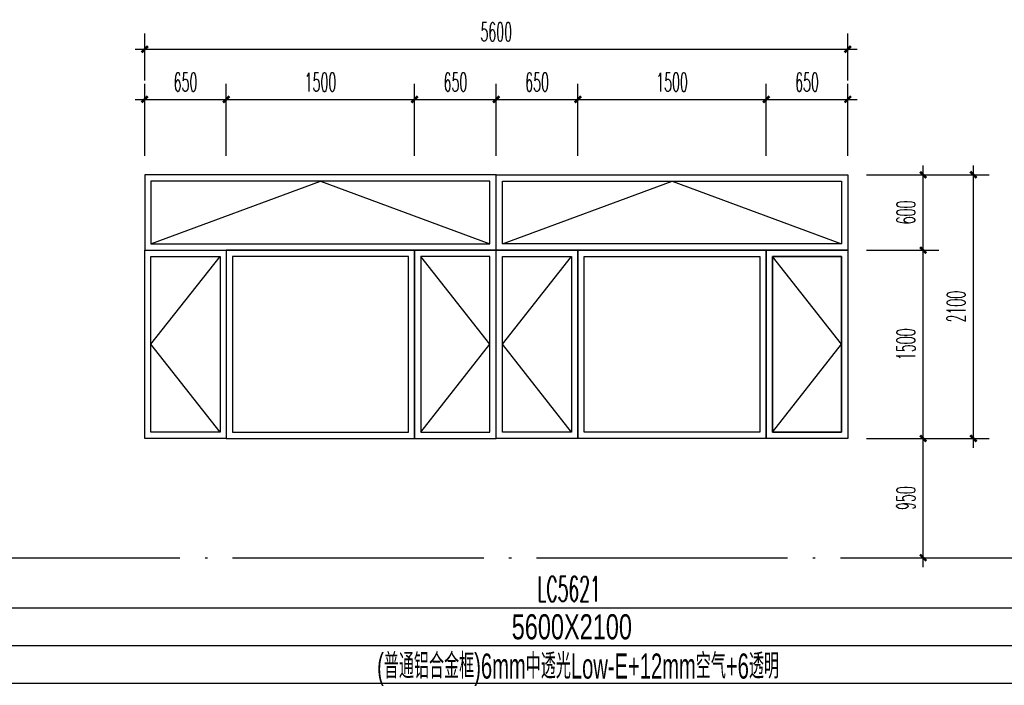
# Model space of a CAD drawing. Extents: x 1779708 to 7299578, y -1121471 to 88434.
# Tile 877 of 1056: x 6631467 to 6639309, y -965591 to -960290. Entities that reach past the tile are written whole.
import ezdxf
from ezdxf.enums import TextEntityAlignment as Align

# ---------------------------------------------------------------- set-up
doc = ezdxf.new("R2010")
doc.units = 0
doc.header["$LTSCALE"] = 1000
doc.header["$MEASUREMENT"] = 0
doc.linetypes.add('DOTE', pattern=[2.42, 2, -0.2, 0.02, -0.2])
doc.layers.get('0').update_dxf_attribs({"linetype": 'CONTINUOUS'})
doc.layers.get('Defpoints').update_dxf_attribs({"linetype": 'CONTINUOUS'})
for name, color, linetype in [('DOTE', 1, 'DOTE'), ('NONE', 7, 'CONTINUOUS'), ('PUB_DIM', 3, 'CONTINUOUS'), ('PUB_TAB', 7, 'CONTINUOUS'), ('PUB_TEXT', 7, 'CONTINUOUS'), ('WINDOW', 2, 'CONTINUOUS'), ('立面细线', 114, 'CONTINUOUS')]:
    doc.layers.add(name, color=color, linetype=linetype)
doc.styles.add('_TCH_DIM_T3', font='SIMPLEX.shx', dxfattribs={"width": 0.494118, "bigfont": 'GBCBIG.shx'})
doc.styles.add('dim_font', font='SIMPLEX.shx', dxfattribs={"width": 0.8})
doc.styles.add('华正字体', font='huazheng.shx', dxfattribs={"width": 0.7, "bigfont": 'hztxt.shx'})
doc.dimstyles.new('_TCH_ARCH&&50', dxfattribs={"dimtxt": 148.75, "dimasz": 50, "dimexe": 125, "dimexo": 150, "dimgap": 63.125, "dimtad": 1, "dimdec": 0, "dimzin": 0, "dimdsep": 46, "dimtxsty": '_TCH_DIM_T3', "dimblk": 'ARCHTICK', "dimcen": 0.09, "dimdle": 75, "dimclrt": 7, "dimazin": 2, "dimtfac": 1, "dimtdec": 0, "dimtix": 1, "dimtmove": 2, "dimatfit": 3, "dimfxl": 250, "dimtolj": 1, "dimtzin": 0, "dimarcsym": 0})

# ---------------------------------------------------------------- blocks, each defined once
blk = doc.blocks.new('_ArchTick')
at = {"color": 0, "linetype": 'ByBlock', "const_width": 0.4}
blk.add_lwpolyline([(-0.5, -0.5), (0.5, 0.5)], dxfattribs=at)
blk = doc.blocks.new('*D3206')
at = {"layer": 'Defpoints', "color": 0, "transparency": 16777216}
for p in [(6638062.6, -961525.2), (6638662.9, -961525.2), (6638062.6, -962125.2)]:
    blk.add_point(p, dxfattribs=at)
at = {"layer": 'PUB_DIM', "color": 0, "lineweight": -2, "transparency": 16777216}
for p, q in [((6638662.9, -962200.2), (6638662.9, -961450.2)), ((6638212.6, -961525.2), (6638787.9, -961525.2)), ((6638212.6, -962125.2), (6638787.9, -962125.2))]:
    blk.add_line(p, q, dxfattribs=at)
at = {"layer": 'PUB_DIM', "color": 0, "lineweight": -2, "transparency": 16777216, "xscale": 50, "yscale": 50, "zscale": 50}
for p, rotation in [((6638662.9, -961525.2), 90), ((6638662.9, -962125.2), 270)]:
    blk.add_blockref('_ArchTick', p, dxfattribs=dict(at, rotation=rotation))
at = {"layer": 'PUB_DIM', "color": 7, "transparency": 16777216, "insert": (6638525.4, -961825.2), "char_height": 148.75, "attachment_point": 5, "rotation": 90, "style": '_TCH_DIM_T3'}
blk.add_mtext('\\A1;600', dxfattribs=at)
blk = doc.blocks.new('*D3207')
at = {"layer": 'Defpoints', "color": 0, "transparency": 16777216}
for p in [(6638062.6, -962125.2), (6638662.9, -962125.2), (6638062.6, -963625.2)]:
    blk.add_point(p, dxfattribs=at)
at = {"layer": 'PUB_DIM', "color": 0, "lineweight": -2, "transparency": 16777216}
for p, q in [((6638662.9, -963700.2), (6638662.9, -962050.2)), ((6638212.6, -962125.2), (6638787.9, -962125.2)), ((6638212.6, -963625.2), (6638787.9, -963625.2))]:
    blk.add_line(p, q, dxfattribs=at)
at = {"layer": 'PUB_DIM', "color": 0, "lineweight": -2, "transparency": 16777216, "xscale": 50, "yscale": 50, "zscale": 50}
for p, rotation in [((6638662.9, -962125.2), 90), ((6638662.9, -963625.2), 270)]:
    blk.add_blockref('_ArchTick', p, dxfattribs=dict(at, rotation=rotation))
at = {"layer": 'PUB_DIM', "color": 7, "transparency": 16777216, "insert": (6638525.4, -962875.2), "char_height": 148.75, "attachment_point": 5, "rotation": 90, "style": '_TCH_DIM_T3'}
blk.add_mtext('\\A1;1500', dxfattribs=at)
blk = doc.blocks.new('*D3208')
at = {"layer": 'Defpoints', "color": 0, "transparency": 16777216}
for p in [(6638062.6, -963625.2), (6638662.9, -963625.2), (6638062.6, -964575.2)]:
    blk.add_point(p, dxfattribs=at)
at = {"layer": 'PUB_DIM', "color": 0, "lineweight": -2, "transparency": 16777216}
for p, q in [((6638662.9, -964650.2), (6638662.9, -963550.2)), ((6638212.6, -963625.2), (6638787.9, -963625.2)), ((6638212.6, -964575.2), (6638787.9, -964575.2))]:
    blk.add_line(p, q, dxfattribs=at)
at = {"layer": 'PUB_DIM', "color": 0, "lineweight": -2, "transparency": 16777216, "xscale": 50, "yscale": 50, "zscale": 50}
for p, rotation in [((6638662.9, -963625.2), 90), ((6638662.9, -964575.2), 270)]:
    blk.add_blockref('_ArchTick', p, dxfattribs=dict(at, rotation=rotation))
at = {"layer": 'PUB_DIM', "color": 7, "transparency": 16777216, "insert": (6638525.4, -964100.2), "char_height": 148.75, "attachment_point": 5, "rotation": 90, "style": '_TCH_DIM_T3'}
blk.add_mtext('\\A1;950', dxfattribs=at)
blk = doc.blocks.new('*D3209')
at = {"layer": 'Defpoints', "color": 0, "transparency": 16777216}
for p in [(6633112.6, -960924.8), (6632462.6, -961525.2), (6633112.6, -961525.2)]:
    blk.add_point(p, dxfattribs=at)
at = {"layer": 'PUB_DIM', "color": 0, "lineweight": -2, "transparency": 16777216}
for p, q in [((6632462.6, -961375.2), (6632462.6, -960799.8)), ((6633112.6, -961375.2), (6633112.6, -960799.8)), ((6632387.6, -960924.8), (6633187.6, -960924.8))]:
    blk.add_line(p, q, dxfattribs=at)
at = {"layer": 'PUB_DIM', "color": 0, "lineweight": -2, "transparency": 16777216, "xscale": 50, "yscale": 50, "zscale": 50, "rotation": 180}
blk.add_blockref('_ArchTick', (6632462.6, -960924.8), dxfattribs=at)
at = {"layer": 'PUB_DIM', "color": 0, "lineweight": -2, "transparency": 16777216, "xscale": 50, "yscale": 50, "zscale": 50}
blk.add_blockref('_ArchTick', (6633112.6, -960924.8), dxfattribs=at)
at = {"layer": 'PUB_DIM', "color": 7, "transparency": 16777216, "insert": (6632787.6, -960787.3), "char_height": 148.75, "attachment_point": 5, "style": '_TCH_DIM_T3'}
blk.add_mtext('\\A1;650', dxfattribs=at)
blk = doc.blocks.new('*D3210')
at = {"layer": 'Defpoints', "color": 0, "transparency": 16777216}
for p in [(6634612.6, -960924.8), (6633112.6, -961525.2), (6634612.6, -961525.2)]:
    blk.add_point(p, dxfattribs=at)
at = {"layer": 'PUB_DIM', "color": 0, "lineweight": -2, "transparency": 16777216}
for p, q in [((6633112.6, -961375.2), (6633112.6, -960799.8)), ((6634612.6, -961375.2), (6634612.6, -960799.8)), ((6633037.6, -960924.8), (6634687.6, -960924.8))]:
    blk.add_line(p, q, dxfattribs=at)
at = {"layer": 'PUB_DIM', "color": 0, "lineweight": -2, "transparency": 16777216, "xscale": 50, "yscale": 50, "zscale": 50, "rotation": 180}
blk.add_blockref('_ArchTick', (6633112.6, -960924.8), dxfattribs=at)
at = {"layer": 'PUB_DIM', "color": 0, "lineweight": -2, "transparency": 16777216, "xscale": 50, "yscale": 50, "zscale": 50}
blk.add_blockref('_ArchTick', (6634612.6, -960924.8), dxfattribs=at)
at = {"layer": 'PUB_DIM', "color": 7, "transparency": 16777216, "insert": (6633862.6, -960787.3), "char_height": 148.75, "attachment_point": 5, "style": '_TCH_DIM_T3'}
blk.add_mtext('\\A1;1500', dxfattribs=at)
blk = doc.blocks.new('*D3211')
at = {"layer": 'Defpoints', "color": 0, "transparency": 16777216}
for p in [(6635262.6, -960924.8), (6634612.6, -961525.2), (6635262.6, -961525.2)]:
    blk.add_point(p, dxfattribs=at)
at = {"layer": 'PUB_DIM', "color": 0, "lineweight": -2, "transparency": 16777216}
for p, q in [((6634612.6, -961375.2), (6634612.6, -960799.8)), ((6635262.6, -961375.2), (6635262.6, -960799.8)), ((6634537.6, -960924.8), (6635337.6, -960924.8))]:
    blk.add_line(p, q, dxfattribs=at)
at = {"layer": 'PUB_DIM', "color": 0, "lineweight": -2, "transparency": 16777216, "xscale": 50, "yscale": 50, "zscale": 50, "rotation": 180}
blk.add_blockref('_ArchTick', (6634612.6, -960924.8), dxfattribs=at)
at = {"layer": 'PUB_DIM', "color": 0, "lineweight": -2, "transparency": 16777216, "xscale": 50, "yscale": 50, "zscale": 50}
blk.add_blockref('_ArchTick', (6635262.6, -960924.8), dxfattribs=at)
at = {"layer": 'PUB_DIM', "color": 7, "transparency": 16777216, "insert": (6634937.6, -960787.3), "char_height": 148.75, "attachment_point": 5, "style": '_TCH_DIM_T3'}
blk.add_mtext('\\A1;650', dxfattribs=at)
blk = doc.blocks.new('*D3212')
at = {"layer": 'Defpoints', "color": 0, "transparency": 16777216}
for p in [(6635912.6, -960924.8), (6635262.6, -961525.2), (6635912.6, -961525.2)]:
    blk.add_point(p, dxfattribs=at)
at = {"layer": 'PUB_DIM', "color": 0, "lineweight": -2, "transparency": 16777216}
for p, q in [((6635262.6, -961375.2), (6635262.6, -960799.8)), ((6635912.6, -961375.2), (6635912.6, -960799.8)), ((6635187.6, -960924.8), (6635987.6, -960924.8))]:
    blk.add_line(p, q, dxfattribs=at)
at = {"layer": 'PUB_DIM', "color": 0, "lineweight": -2, "transparency": 16777216, "xscale": 50, "yscale": 50, "zscale": 50, "rotation": 180}
blk.add_blockref('_ArchTick', (6635262.6, -960924.8), dxfattribs=at)
at = {"layer": 'PUB_DIM', "color": 0, "lineweight": -2, "transparency": 16777216, "xscale": 50, "yscale": 50, "zscale": 50}
blk.add_blockref('_ArchTick', (6635912.6, -960924.8), dxfattribs=at)
at = {"layer": 'PUB_DIM', "color": 7, "transparency": 16777216, "insert": (6635587.6, -960787.3), "char_height": 148.75, "attachment_point": 5, "style": '_TCH_DIM_T3'}
blk.add_mtext('\\A1;650', dxfattribs=at)
blk = doc.blocks.new('*D3213')
at = {"layer": 'Defpoints', "color": 0, "transparency": 16777216}
for p in [(6637412.6, -960924.8), (6635912.6, -961525.2), (6637412.6, -961525.2)]:
    blk.add_point(p, dxfattribs=at)
at = {"layer": 'PUB_DIM', "color": 0, "lineweight": -2, "transparency": 16777216}
for p, q in [((6635912.6, -961375.2), (6635912.6, -960799.8)), ((6637412.6, -961375.2), (6637412.6, -960799.8)), ((6635837.6, -960924.8), (6637487.6, -960924.8))]:
    blk.add_line(p, q, dxfattribs=at)
at = {"layer": 'PUB_DIM', "color": 0, "lineweight": -2, "transparency": 16777216, "xscale": 50, "yscale": 50, "zscale": 50, "rotation": 180}
blk.add_blockref('_ArchTick', (6635912.6, -960924.8), dxfattribs=at)
at = {"layer": 'PUB_DIM', "color": 0, "lineweight": -2, "transparency": 16777216, "xscale": 50, "yscale": 50, "zscale": 50}
blk.add_blockref('_ArchTick', (6637412.6, -960924.8), dxfattribs=at)
at = {"layer": 'PUB_DIM', "color": 7, "transparency": 16777216, "insert": (6636662.6, -960787.3), "char_height": 148.75, "attachment_point": 5, "style": '_TCH_DIM_T3'}
blk.add_mtext('\\A1;1500', dxfattribs=at)
blk = doc.blocks.new('*D3214')
at = {"layer": 'Defpoints', "color": 0, "transparency": 16777216}
for p in [(6638062.6, -960924.8), (6637412.6, -961525.2), (6638062.6, -961525.2)]:
    blk.add_point(p, dxfattribs=at)
at = {"layer": 'PUB_DIM', "color": 0, "lineweight": -2, "transparency": 16777216}
for p, q in [((6637412.6, -961375.2), (6637412.6, -960799.8)), ((6638062.6, -961375.2), (6638062.6, -960799.8)), ((6637337.6, -960924.8), (6638137.6, -960924.8))]:
    blk.add_line(p, q, dxfattribs=at)
at = {"layer": 'PUB_DIM', "color": 0, "lineweight": -2, "transparency": 16777216, "xscale": 50, "yscale": 50, "zscale": 50, "rotation": 180}
blk.add_blockref('_ArchTick', (6637412.6, -960924.8), dxfattribs=at)
at = {"layer": 'PUB_DIM', "color": 0, "lineweight": -2, "transparency": 16777216, "xscale": 50, "yscale": 50, "zscale": 50}
blk.add_blockref('_ArchTick', (6638062.6, -960924.8), dxfattribs=at)
at = {"layer": 'PUB_DIM', "color": 7, "transparency": 16777216, "insert": (6637737.6, -960787.3), "char_height": 148.75, "attachment_point": 5, "style": '_TCH_DIM_T3'}
blk.add_mtext('\\A1;650', dxfattribs=at)
blk = doc.blocks.new('*D3215')
at = {"layer": 'Defpoints', "color": 0, "transparency": 16777216}
for p in [(6638062.6, -960525.3), (6632462.6, -960924.8), (6638062.6, -960924.8)]:
    blk.add_point(p, dxfattribs=at)
at = {"layer": 'PUB_DIM', "color": 0, "lineweight": -2, "transparency": 16777216}
for p, q in [((6632462.6, -960774.8), (6632462.6, -960400.3)), ((6638062.6, -960774.8), (6638062.6, -960400.3)), ((6632387.6, -960525.3), (6638137.6, -960525.3))]:
    blk.add_line(p, q, dxfattribs=at)
at = {"layer": 'PUB_DIM', "color": 0, "lineweight": -2, "transparency": 16777216, "xscale": 50, "yscale": 50, "zscale": 50, "rotation": 180}
blk.add_blockref('_ArchTick', (6632462.6, -960525.3), dxfattribs=at)
at = {"layer": 'PUB_DIM', "color": 0, "lineweight": -2, "transparency": 16777216, "xscale": 50, "yscale": 50, "zscale": 50}
blk.add_blockref('_ArchTick', (6638062.6, -960525.3), dxfattribs=at)
at = {"layer": 'PUB_DIM', "color": 7, "transparency": 16777216, "insert": (6635262.6, -960387.8), "char_height": 148.75, "attachment_point": 5, "style": '_TCH_DIM_T3'}
blk.add_mtext('\\A1;5600', dxfattribs=at)
blk = doc.blocks.new('*D3216')
at = {"layer": 'Defpoints', "color": 0, "transparency": 16777216}
for p in [(6638212.6, -961525.2), (6639063.1, -961525.2), (6638212.6, -963625.2)]:
    blk.add_point(p, dxfattribs=at)
at = {"layer": 'PUB_DIM', "color": 0, "lineweight": -2, "transparency": 16777216}
for p, q in [((6639063.1, -963700.2), (6639063.1, -961450.2)), ((6638362.6, -961525.2), (6639188.1, -961525.2)), ((6638362.6, -963625.2), (6639188.1, -963625.2))]:
    blk.add_line(p, q, dxfattribs=at)
at = {"layer": 'PUB_DIM', "color": 0, "lineweight": -2, "transparency": 16777216, "xscale": 50, "yscale": 50, "zscale": 50}
for p, rotation in [((6639063.1, -961525.2), 90), ((6639063.1, -963625.2), 270)]:
    blk.add_blockref('_ArchTick', p, dxfattribs=dict(at, rotation=rotation))
at = {"layer": 'PUB_DIM', "color": 7, "transparency": 16777216, "insert": (6638925.6, -962575.2), "char_height": 148.75, "attachment_point": 5, "rotation": 90, "style": '_TCH_DIM_T3'}
blk.add_mtext('\\A1;2100', dxfattribs=at)

msp = doc.modelspace()

# ---------------------------------------------------------------- linework, layer by layer
at = {"layer": 'DOTE'}
msp.add_line((6604123.1, -964575.2), (6640023.1, -964575.2), dxfattribs=at)
at = {"layer": 'PUB_TAB'}
for p, q in [((6603223.1, -964975.2), (6640023.1, -964975.2)), ((6603223.1, -965275.2), (6640023.1, -965275.2)), ((6603223.1, -965575.2), (6640023.1, -965575.2))]:
    msp.add_line(p, q, dxfattribs=at)
at = {"layer": 'WINDOW'}
for points in [[(6632462.6, -962125.2), (6635262.6, -962125.2), (6635262.6, -961525.2), (6632462.6, -961525.2)], [(6635262.6, -961525.2), (6638062.6, -961525.2), (6638062.6, -962125.2), (6635262.6, -962125.2)], [(6633112.6, -963625.2), (6632462.6, -963625.2), (6632462.6, -962125.2), (6633112.6, -962125.2)], [(6633112.6, -963625.2), (6634612.6, -963625.2), (6634612.6, -962125.2), (6633112.6, -962125.2)], [(6634612.6, -963625.2), (6635262.6, -963625.2), (6635262.6, -962125.2), (6634612.6, -962125.2)], [(6635912.6, -963625.2), (6635262.6, -963625.2), (6635262.6, -962125.2), (6635912.6, -962125.2)], [(6637412.6, -963625.2), (6635912.6, -963625.2), (6635912.6, -962125.2), (6637412.6, -962125.2)], [(6637412.6, -962125.2), (6638062.6, -962125.2), (6638062.6, -963625.2), (6637412.6, -963625.2)]]:
    msp.add_lwpolyline(points, close=True, dxfattribs=at)
at = {"layer": '立面细线'}
for points in [[(6632512.6, -962075.2), (6635212.6, -962075.2), (6635212.6, -961575.2), (6632512.6, -961575.2)], [(6635312.6, -961575.2), (6638012.6, -961575.2), (6638012.6, -962075.2), (6635312.6, -962075.2)], [(6633062.6, -963575.2), (6632512.6, -963575.2), (6632512.6, -962175.2), (6633062.6, -962175.2)], [(6633162.6, -963575.2), (6634562.6, -963575.2), (6634562.6, -962175.2), (6633162.6, -962175.2)], [(6637362.6, -963575.2), (6635962.6, -963575.2), (6635962.6, -962175.2), (6637362.6, -962175.2)], [(6637462.6, -962175.2), (6638012.6, -962175.2), (6638012.6, -963575.2), (6637462.6, -963575.2)]]:
    msp.add_lwpolyline(points, close=True, dxfattribs=at)
for points in [[(6632512.6, -962075.2), (6633862.6, -961575.2), (6635212.6, -962075.2)], [(6635312.6, -962075.2), (6636662.6, -961575.2), (6638012.6, -962075.2)], [(6633062.6, -963575.2), (6632512.6, -963575.2), (6632512.6, -962175.2), (6633062.6, -962175.2), (6633062.6, -963575.2), (6632512.6, -962875.2), (6633062.6, -962175.2)], [(6634662.6, -963575.2), (6635212.6, -963575.2), (6635212.6, -962175.2), (6634662.6, -962175.2), (6634662.6, -963575.2), (6635212.6, -962875.2), (6634662.6, -962175.2)], [(6635862.6, -963575.2), (6635312.6, -963575.2), (6635312.6, -962175.2), (6635862.6, -962175.2), (6635862.6, -963575.2), (6635312.6, -962875.2), (6635862.6, -962175.2)], [(6637462.6, -963575.2), (6638012.6, -963575.2), (6638012.6, -962175.2), (6637462.6, -962175.2), (6637462.6, -963575.2), (6638012.6, -962875.2), (6637462.6, -962175.2)]]:
    msp.add_lwpolyline(points, dxfattribs=at)

# ---------------------------------------------------------------- texts
at = {"layer": 'NONE', "style": 'dim_font', "width": 0.5}
msp.add_text('LC5621', height=200, dxfattribs=at).set_placement((6635589, -964924))
at = {"layer": 'PUB_TAB', "style": '华正字体', "width": 0.7}
msp.add_text('5600X2100', height=200, dxfattribs=at).set_placement((6635864.5, -965225.2), align=Align.CENTER)
at = {"layer": 'PUB_TEXT', "style": '华正字体', "width": 0.6}
msp.add_text('(普通铝合金框)6mm中透光Low-E+12mm空气+6透明', height=200, dxfattribs=at).set_placement((6635914.1, -965537.8), align=Align.CENTER)

# ---------------------------------------------------------------- dimensions: what is measured, and where the dimension line sits
at = {"layer": 'PUB_DIM'}
for p1, p2, distance, picture, middle in [((6632462.6, -960924.8), (6638062.6, -960924.8), 399.5, '*D3215', (6635262.6, -960387.8)), ((6632462.6, -961525.2), (6633112.6, -961525.2), 600.4, '*D3209', (6632787.6, -960787.3)), ((6633112.6, -961525.2), (6634612.6, -961525.2), 600.4, '*D3210', (6633862.6, -960787.3)), ((6634612.6, -961525.2), (6635262.6, -961525.2), 600.4, '*D3211', (6634937.6, -960787.3)), ((6635262.6, -961525.2), (6635912.6, -961525.2), 600.4, '*D3212', (6635587.6, -960787.3)), ((6635912.6, -961525.2), (6637412.6, -961525.2), 600.4, '*D3213', (6636662.6, -960787.3)), ((6637412.6, -961525.2), (6638062.6, -961525.2), 600.4, '*D3214', (6637737.6, -960787.3)), ((6638062.6, -962125.2), (6638062.6, -961525.2), -600.3, '*D3206', (6638525.4, -961825.2)), ((6638212.6, -963625.2), (6638212.6, -961525.2), -850.5, '*D3216', (6638925.6, -962575.2)), ((6638062.6, -963625.2), (6638062.6, -962125.2), -600.3, '*D3207', (6638525.4, -962875.2)), ((6638062.6, -964575.2), (6638062.6, -963625.2), -600.3, '*D3208', (6638525.4, -964100.2))]:
    dim = msp.add_aligned_dim(p1=p1, p2=p2, distance=distance, dimstyle='_TCH_ARCH&&50', dxfattribs=at)
    dim.commit()
    dim.dimension.update_dxf_attribs({"geometry": picture, "text_midpoint": middle})

doc.saveas('drawing.dxf')
